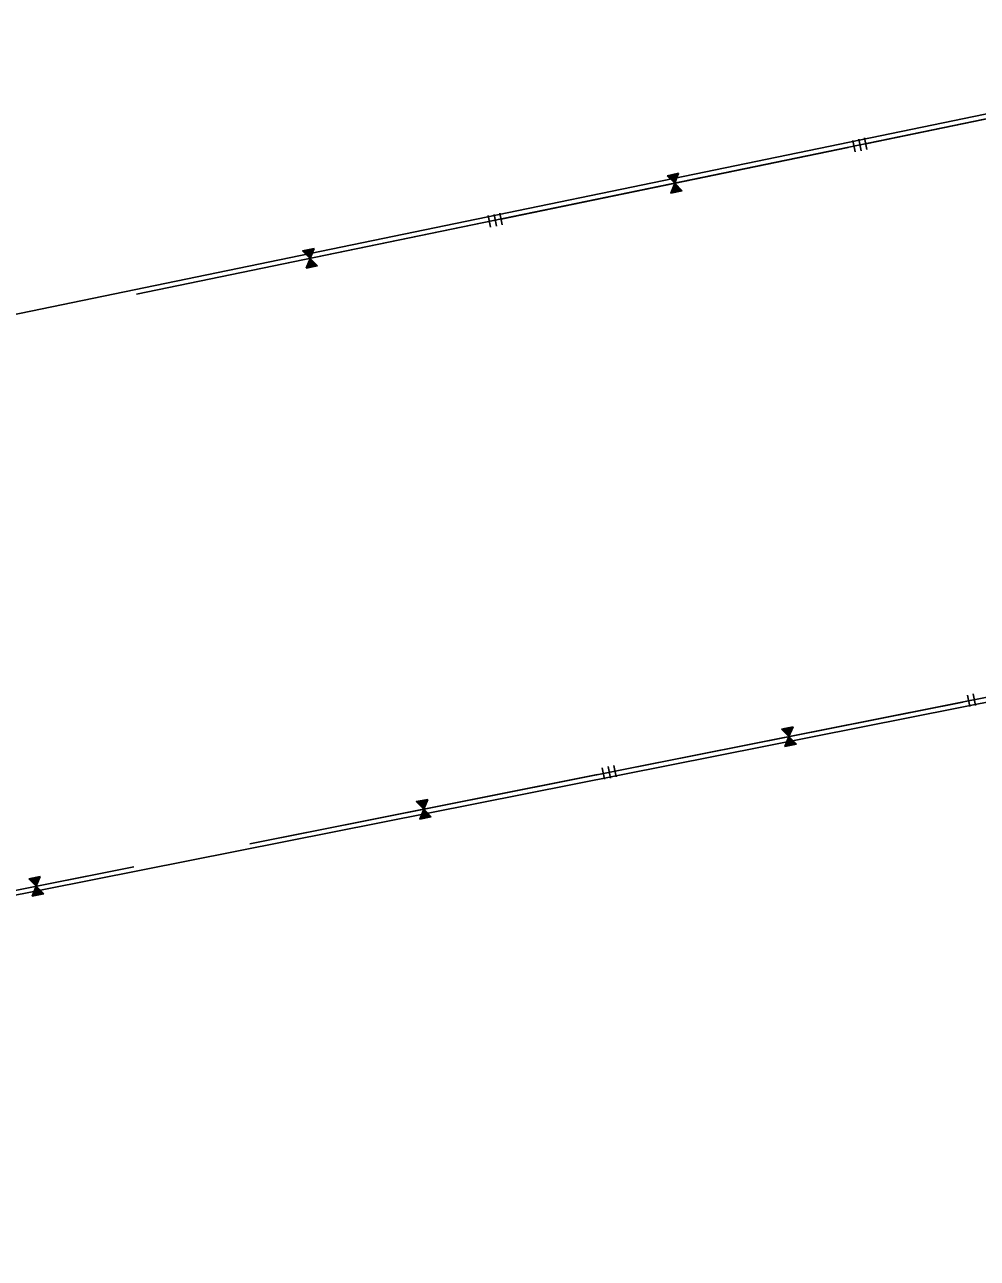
# Model space of a CAD drawing. Extents: x 979729 to 993523, y 1834148 to 1845433.
# Drawn here: x 985936 to 986339, y 1837768 to 1838290 of the extents above; entities that cross this region are included whole.
import ezdxf

# ---------------------------------------------------------------- set-up
doc = ezdxf.new("R2010")
doc.units = 0
doc.layers.add('42', color=7, linetype='Continuous')
doc.layers.add('51', color=7, linetype='Continuous')

msp = doc.modelspace()

# ---------------------------------------------------------------- linework, layer by layer
at = {"layer": '42'}
for p, q in [((985983.54, 1838175.82), (986526.67, 1838287.95)), ((986286.64, 1838240.95), (986287.65, 1838236.05)), ((986289.08, 1838241.45), (986290.09, 1838236.55)), ((986291.53, 1838241.96), (986292.54, 1838237.06)), ((986208.04, 1838226), (986211.24, 1838222.83)), ((986208.1, 1838225.95), (986208.13, 1838226.01)), ((986208.3, 1838225.78), (986208.42, 1838226.08)), ((986208.49, 1838225.57), (986208.71, 1838226.14)), ((986208.69, 1838225.4), (986209.01, 1838226.2)), ((986208.87, 1838225.19), (986209.3, 1838226.26)), ((986209.06, 1838224.99), (986209.6, 1838226.32)), ((986209.26, 1838224.81), (986209.89, 1838226.38)), ((986209.48, 1838224.7), (986210.12, 1838226.29)), ((986209.55, 1838218.65), (986211.24, 1838222.83)), ((986209.65, 1838224.46), (986210.48, 1838226.5)), ((986209.86, 1838224.29), (986210.78, 1838226.56)), ((986210.03, 1838224.05), (986211.07, 1838226.62)), ((986210.24, 1838223.91), (986211.36, 1838226.68)), ((986210.42, 1838223.67), (986211.66, 1838226.74)), ((986210.61, 1838223.5), (986211.95, 1838226.8)), ((986210.8, 1838223.29), (986212.25, 1838226.87)), ((986211.01, 1838223.15), (986212.54, 1838226.93)), ((986211.16, 1838222.45), (986214.06, 1838219.58)), ((986211.19, 1838222.91), (986212.83, 1838226.99)), ((986211.22, 1838222.73), (986214.35, 1838219.64)), ((986211.24, 1838222.83), (986212.93, 1838227.01)), ((986211.24, 1838222.83), (986214.45, 1838219.66)), ((986209.6, 1838218.72), (986209.64, 1838218.67)), ((986209.71, 1838218.95), (986209.94, 1838218.73)), ((986209.8, 1838219.22), (986210.23, 1838218.79)), ((986209.92, 1838219.45), (986210.53, 1838218.85)), ((986210, 1838219.72), (986210.82, 1838218.91)), ((986210.09, 1838219.98), (986211.11, 1838218.97)), ((986210.21, 1838220.22), (986211.41, 1838219.03)), ((986210.37, 1838220.41), (986211.58, 1838219.21)), ((986210.43, 1838220.7), (986212, 1838219.16)), ((986210.55, 1838220.94), (986212.29, 1838219.22)), ((986210.61, 1838221.23), (986212.59, 1838219.28)), ((986210.75, 1838221.44), (986212.88, 1838219.34)), ((986210.82, 1838221.73), (986213.17, 1838219.4)), ((986210.93, 1838221.96), (986213.47, 1838219.46)), ((986211.02, 1838222.23), (986213.76, 1838219.52)), ((986132.39, 1838209.1), (986133.4, 1838204.21)), ((986134.84, 1838209.61), (986135.85, 1838204.71)), ((986137.29, 1838210.11), (986138.3, 1838205.22)), ((986053.79, 1838194.15), (986056.99, 1838190.99)), ((986053.85, 1838194.11), (986053.88, 1838194.17)), ((986054.06, 1838193.94), (986054.17, 1838194.23)), ((986054.24, 1838193.73), (986054.47, 1838194.29)), ((986054.44, 1838193.56), (986054.76, 1838194.35)), ((986054.63, 1838193.35), (986055.06, 1838194.41)), ((986054.81, 1838193.14), (986055.35, 1838194.48)), ((986055.01, 1838192.97), (986055.64, 1838194.54)), ((986055.24, 1838192.86), (986055.88, 1838194.44)), ((986055.3, 1838186.81), (986056.99, 1838190.99)), ((986055.41, 1838192.62), (986056.23, 1838194.66)), ((986055.61, 1838192.44), (986056.53, 1838194.72)), ((986055.78, 1838192.21), (986056.82, 1838194.78)), ((986055.99, 1838192.06), (986057.12, 1838194.84)), ((986056.17, 1838191.83), (986057.41, 1838194.9)), ((986056.37, 1838191.66), (986057.7, 1838194.96)), ((986056.55, 1838191.45), (986058, 1838195.02)), ((986056.76, 1838191.3), (986058.29, 1838195.08)), ((986056.94, 1838191.07), (986058.59, 1838195.14)), ((986056.99, 1838190.99), (986058.68, 1838195.16)), ((986056.99, 1838190.99), (986060.2, 1838187.82)), ((986055.35, 1838186.87), (986055.4, 1838186.83)), ((986055.47, 1838187.11), (986055.69, 1838186.89)), ((986055.55, 1838187.37), (986055.98, 1838186.95)), ((986055.67, 1838187.61), (986056.28, 1838187.01)), ((986055.76, 1838187.88), (986056.57, 1838187.07)), ((986055.84, 1838188.14), (986056.87, 1838187.13)), ((986055.96, 1838188.38), (986057.16, 1838187.19)), ((986056.12, 1838188.57), (986057.34, 1838187.37)), ((986056.18, 1838188.86), (986057.75, 1838187.31)), ((986056.3, 1838189.1), (986058.04, 1838187.37)), ((986056.37, 1838189.38), (986058.34, 1838187.43)), ((986056.5, 1838189.6), (986058.63, 1838187.5)), ((986056.57, 1838189.88), (986058.93, 1838187.56)), ((986056.68, 1838190.12), (986059.22, 1838187.62)), ((986056.77, 1838190.39), (986059.51, 1838187.68)), ((986056.91, 1838190.6), (986059.81, 1838187.74)), ((986056.98, 1838190.89), (986060.1, 1838187.8)), ((986031.55, 1837943.3), (986515.73, 1838039.61)), ((986335.1, 1838006.23), (986336.08, 1838001.32)), ((986337.55, 1838006.71), (986338.53, 1838001.81)), ((986258.96, 1837989.33), (986260.32, 1837992.62)), ((986259.14, 1837989.12), (986260.61, 1837992.68)), ((986259.35, 1837988.97), (986260.91, 1837992.74)), ((986259.52, 1837988.74), (986261.2, 1837992.8)), ((986259.58, 1837988.65), (986261.3, 1837992.82)), ((986256.4, 1837991.84), (986259.58, 1837988.65)), ((986256.46, 1837991.8), (986256.49, 1837991.86)), ((986256.66, 1837991.63), (986256.78, 1837991.92)), ((986256.84, 1837991.42), (986257.08, 1837991.98)), ((986257.04, 1837991.25), (986257.37, 1837992.04)), ((986257.23, 1837991.04), (986257.67, 1837992.1)), ((986257.41, 1837990.83), (986257.96, 1837992.16)), ((986257.61, 1837990.65), (986258.25, 1837992.21)), ((986257.83, 1837990.54), (986258.49, 1837992.12)), ((986257.86, 1837984.49), (986259.58, 1837988.65)), ((986258, 1837990.3), (986258.84, 1837992.33)), ((986258.2, 1837990.12), (986259.14, 1837992.39)), ((986258.38, 1837989.89), (986259.43, 1837992.45)), ((986258.59, 1837989.74), (986259.73, 1837992.51)), ((986258.76, 1837989.5), (986260.02, 1837992.57)), ((986259.15, 1837987.56), (986261.49, 1837985.21)), ((986259.26, 1837987.79), (986261.78, 1837985.27)), ((986259.35, 1837988.06), (986262.07, 1837985.33)), ((986259.49, 1837988.27), (986262.37, 1837985.39)), ((986259.56, 1837988.56), (986262.66, 1837985.44)), ((986259.58, 1837988.65), (986262.76, 1837985.46)), ((986257.9, 1837984.55), (986257.95, 1837984.51)), ((986258.02, 1837984.79), (986258.24, 1837984.57)), ((986258.11, 1837985.05), (986258.54, 1837984.62)), ((986258.23, 1837985.29), (986258.83, 1837984.68)), ((986258.32, 1837985.55), (986259.13, 1837984.74)), ((986258.41, 1837985.82), (986259.42, 1837984.8)), ((986258.52, 1837986.06), (986259.72, 1837984.86)), ((986258.69, 1837986.24), (986259.89, 1837985.04)), ((986258.75, 1837986.54), (986260.31, 1837984.98)), ((986258.87, 1837986.77), (986260.6, 1837985.03)), ((986258.94, 1837987.06), (986260.9, 1837985.09)), ((986259.08, 1837987.27), (986261.19, 1837985.15)), ((986180.63, 1837975.5), (986181.6, 1837970.6)), ((986183.08, 1837975.99), (986184.06, 1837971.08)), ((986185.53, 1837976.47), (986186.51, 1837971.57)), ((986102.57, 1837960.52), (986102.9, 1837961.31)), ((986102.75, 1837960.31), (986103.19, 1837961.37)), ((986102.94, 1837960.1), (986103.49, 1837961.43)), ((986103.14, 1837959.93), (986103.78, 1837961.49)), ((986103.36, 1837959.81), (986104.01, 1837961.39)), ((986103.53, 1837959.57), (986104.37, 1837961.61)), ((986103.73, 1837959.4), (986104.67, 1837961.66)), ((986103.9, 1837959.16), (986104.96, 1837961.72)), ((986104.11, 1837959.01), (986105.26, 1837961.78)), ((986104.28, 1837958.78), (986105.55, 1837961.84)), ((986104.48, 1837958.61), (986105.84, 1837961.9)), ((986104.67, 1837958.39), (986106.14, 1837961.96)), ((986104.88, 1837958.25), (986106.43, 1837962.02)), ((986105.05, 1837958.01), (986106.73, 1837962.07)), ((986105.11, 1837957.93), (986106.83, 1837962.09)), ((986101.92, 1837961.12), (986105.11, 1837957.93)), ((986101.99, 1837961.08), (986102.01, 1837961.14)), ((986102.19, 1837960.9), (986102.31, 1837961.19)), ((986102.37, 1837960.69), (986102.6, 1837961.25)), ((986103.38, 1837953.76), (986105.11, 1837957.93)), ((986104.46, 1837956.33), (986106.42, 1837954.37)), ((986104.6, 1837956.55), (986106.72, 1837954.43)), ((986104.67, 1837956.83), (986107.01, 1837954.48)), ((986104.79, 1837957.06), (986107.31, 1837954.54)), ((986104.88, 1837957.33), (986107.6, 1837954.6)), ((986105.02, 1837957.55), (986107.9, 1837954.66)), ((986105.09, 1837957.83), (986108.19, 1837954.72)), ((986105.11, 1837957.93), (986108.29, 1837954.74)), ((986103.43, 1837953.83), (986103.48, 1837953.78)), ((986103.55, 1837954.06), (986103.77, 1837953.84)), ((986103.64, 1837954.33), (986104.07, 1837953.9)), ((986103.76, 1837954.56), (986104.36, 1837953.96)), ((986103.84, 1837954.83), (986104.65, 1837954.01)), ((986103.93, 1837955.09), (986104.95, 1837954.07)), ((986104.05, 1837955.33), (986105.24, 1837954.13)), ((986104.21, 1837955.52), (986105.42, 1837954.31)), ((986104.28, 1837955.81), (986105.83, 1837954.25)), ((986104.4, 1837956.04), (986106.13, 1837954.31)), ((985159.48, 1837769.83), (985982.51, 1837933.54)), ((985937.98, 1837928.51), (985941.16, 1837925.32)), ((985938.05, 1837928.47), (985938.07, 1837928.53)), ((985938.25, 1837928.29), (985938.37, 1837928.59)), ((985938.43, 1837928.08), (985938.66, 1837928.64)), ((985938.63, 1837927.91), (985938.96, 1837928.7)), ((985938.81, 1837927.7), (985939.25, 1837928.76)), ((985939, 1837927.49), (985939.55, 1837928.82)), ((985939.2, 1837927.32), (985939.84, 1837928.88)), ((985939.42, 1837927.2), (985940.07, 1837928.78)), ((985939.44, 1837921.15), (985941.16, 1837925.32)), ((985939.59, 1837926.96), (985940.43, 1837929)), ((985939.79, 1837926.79), (985940.73, 1837929.05)), ((985939.96, 1837926.55), (985941.02, 1837929.11)), ((985940.17, 1837926.4), (985941.32, 1837929.17)), ((985940.34, 1837926.17), (985941.61, 1837929.23)), ((985940.54, 1837926), (985941.9, 1837929.29)), ((985940.73, 1837925.78), (985942.2, 1837929.35)), ((985940.94, 1837925.64), (985942.49, 1837929.41)), ((985941.08, 1837924.94), (985943.96, 1837922.05)), ((985941.11, 1837925.4), (985942.79, 1837929.46)), ((985941.15, 1837925.22), (985944.25, 1837922.11)), ((985941.16, 1837925.32), (985942.89, 1837929.48)), ((985941.16, 1837925.32), (985944.35, 1837922.13)), ((985939.49, 1837921.22), (985939.54, 1837921.17)), ((985939.61, 1837921.45), (985939.83, 1837921.23)), ((985939.7, 1837921.72), (985940.13, 1837921.29)), ((985939.82, 1837921.95), (985940.42, 1837921.35)), ((985939.9, 1837922.22), (985940.71, 1837921.4)), ((985939.99, 1837922.48), (985941.01, 1837921.46)), ((985940.11, 1837922.72), (985941.3, 1837921.52)), ((985940.27, 1837922.91), (985941.48, 1837921.7)), ((985940.34, 1837923.2), (985941.89, 1837921.64)), ((985940.46, 1837923.43), (985942.19, 1837921.7)), ((985940.52, 1837923.72), (985942.48, 1837921.76)), ((985940.66, 1837923.94), (985942.78, 1837921.82)), ((985940.73, 1837924.22), (985943.07, 1837921.87)), ((985940.85, 1837924.45), (985943.37, 1837921.93)), ((985940.94, 1837924.72), (985943.66, 1837921.99))]:
    msp.add_line(p, q, dxfattribs=at)
for points in [[(986292.04, 1838239.51), (986526.66, 1838287.95)], [(986137.79, 1838207.67), (986284.69, 1838237.99)], [(986208.04, 1838226), (986212.93, 1838227.01)], [(986209.55, 1838218.65), (986214.45, 1838219.66)], [(985983.54, 1838175.82), (986130.45, 1838206.15)], [(986053.79, 1838194.15), (986058.68, 1838195.16)], [(986055.3, 1838186.81), (986060.2, 1838187.82)], [(986186.02, 1837974.02), (986333.14, 1838003.29)], [(986256.4, 1837991.84), (986261.3, 1837992.82)], [(986257.86, 1837984.49), (986262.76, 1837985.46)], [(986031.55, 1837943.3), (986178.66, 1837972.56)], [(986101.92, 1837961.12), (986106.83, 1837962.09)], [(986103.38, 1837953.76), (986108.29, 1837954.74)], [(985867.61, 1837910.69), (985982.51, 1837933.54)], [(985937.98, 1837928.51), (985942.89, 1837929.48)], [(985939.44, 1837921.15), (985944.35, 1837922.13)]]:
    msp.add_lwpolyline(points, dxfattribs=at)
at = {"layer": '51'}
msp.add_line((985159.91, 1837767.88), (986515.41, 1838037.5), dxfattribs=at)
msp.add_lwpolyline([(986526.26, 1838289.91), (985811.75, 1838142.4), (985091.14, 1838121.27)], dxfattribs=at)

doc.saveas('drawing.dxf')
